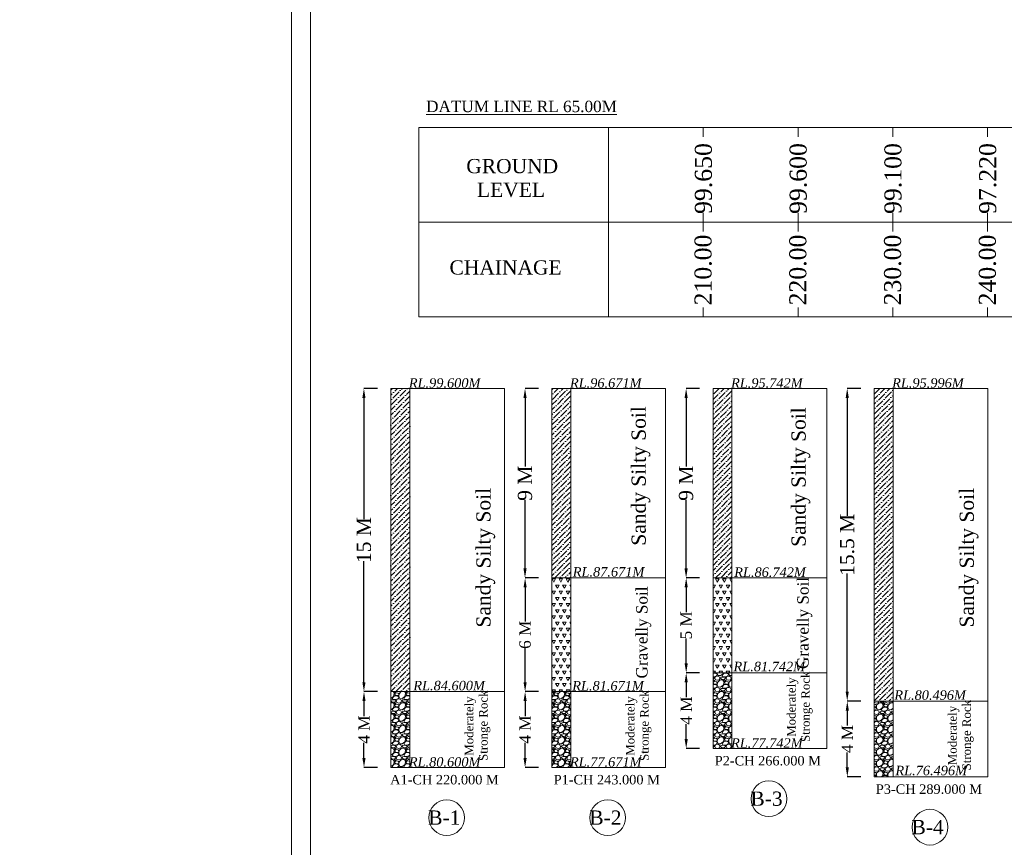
# Model space of a CAD drawing. Header units: millimetres. Extents: x -20950785 to 389010297, y -11535949 to 14056629.
# Tile 361 of 654: x 14547819 to 14651719, y -1586312 to -1498957. Entities that reach past the tile are written whole.
import ezdxf

# ---------------------------------------------------------------- set-up
doc = ezdxf.new("R2010")
doc.units = ezdxf.units.MM
doc.header["$LTSCALE"] = 60
doc.header["$MEASUREMENT"] = 0
doc.layers.add('TEXT', color=7, linetype='Continuous')
doc.styles.add('PDF Arial Bold', font='times.ttf')
doc.styles.add('style1', font='txt.shx', dxfattribs={"height": 1})
doc.dimstyles.get("Standard").update_dxf_attribs({"dimtxt": 400, "dimasz": 215, "dimexe": 0.18, "dimexo": 0.0625, "dimgap": 0.09, "dimtad": 0, "dimtih": 1, "dimtoh": 1, "dimdec": 0, "dimzin": 4, "dimdsep": 46, "dimtxsty": 'Standard', "dimblk": 'OPEN90', "dimcen": 0, "dimadec": 0, "dimazin": 1, "dimtfac": 1, "dimtdec": 0, "dimtix": 1, "dimtofl": 0, "dimtmove": 0, "dimatfit": 3, "dimldrblk": 'OPEN30', "dimfxl": 1, "dimtolj": 1, "dimtzin": 0, "dimarcsym": 0})
pattern_1 = [(228.0127875, (1596291.68, -132066), (-9600, -10800), [161.4432, -15982.90566]), (184.96974073, (1596183.68, -132186), (14400, 1200), [277.0416, -27427.10971]), (132.5104471, (1595907.68, -132210), (12000, -13200), [195.3456, -19339.23912]), (267.273689, (1595439.68, -132510), (1200, 24000), [252.2856, -24976.26965]), (292.8336542, (1595427.68, -132762), (-6000, 14400), [247.386, -24491.24775]), (357.273689, (1595523.68, -132990), (-24000, 1200), [252.2856, -24976.26965]), (37.69424047, (1595775.68, -133002), (-15600, -12000), [333.6348, -33029.81826]), (72.25532837, (1596039.68, -132798), (8400, 26400), [314.9856, -31183.5858]), (121.4295656, (1596135.68, -132498), (-9600, 15600), [253.14, -25060.88773]), (175.2363583, (1596003.68, -132282), (13200, -1200), [288.9984, -14160.9151]), (222.3974378, (1595715.68, -132258), (-14400, -13200), [373.7376, -37000.05001]), (138.8140748, (1596627.68, -132522), (-8400, 7200), [127.5612, -12628.61378]), (171.4692344, (1596531.68, -132438), (15600, -2400), [242.6844, -24025.8137]), (225, (1596291.7, -132402), (-1e-13, -1200), [169.7052, -1527.35107]), (203.1985905, (1596207.68, -132258), (6000, 2400), [91.3896, -9047.53813]), (291.8014095, (1596123.68, -132294), (-1200, 3600), [129.2436, -6332.95417]), (30.9637565, (1596171.68, -132414), (3600, 2400), [209.9148, -6787.22747]), (161.5650512, (1596351.7, -132306), (2400, -1200), [151.7892, -3642.94399]), (16.38954033, (1595427.68, -132294), (12000, 3600), [212.64, -21051.41418]), (70.34617594, (1595631.68, -132234), (-4800, -13200), [178.3932, -17660.8893]), (293.1985905, (1596351.68, -132066), (-2400, 6000), [182.778, -8956.14973]), (343.61045967, (1596423.68, -132234), (-12000, 3600), [212.64, -21051.41418]), (339.4439548, (1595427.68, -133038), (-6000, 2400), [205.056, -10047.74849]), (294.7751406, (1595619.68, -133110), (-6000, 13200), [171.8136, -17009.57168]), (66.8014095, (1596363.68, -133266), (2400, 6000), [182.778, -8956.14973]), (17.35402464, (1596435.68, -133098), (-15600, -4800), [201.1572, -19914.50834]), (69.4439548, (1595775.68, -133266), (-2400, -6000), [102.528, -10150.27649]), (101.3099325, (1596291.68, -133266), (-1200, 4800), [61.188, -6057.63542]), (165.9637565, (1596279.68, -133206), (3600, -1200), [247.386, -4700.34075]), (186.00900596, (1596039.68, -133146), (12000, 1200), [229.26, -22696.70781]), (303.6900675, (1596171.68, -132522), (-1200, 2400), [173.0664, -4153.59513]), (353.1572266, (1596267.68, -132666), (20400, -2400), [302.1528, -29913.07515]), (60.9453959, (1596567.68, -132702), (-4800, -8400), [123.5472, -12231.20897]), (90, (1596627.7, -132594), (-1200, 1200), [72, -1128]), (120.2564372, (1596015.68, -133110), (4800, -8400), [166.7088, -16504.22399]), (48.0127875, (1595931.68, -132966), (9600, 10800), [322.8864, -15821.46246]), (0, (1596147.7, -132726), (1200, 1200), [312, -888]), (325.3048465, (1596459.68, -132726), (12000, -8400), [189.7368, -18783.92916]), (254.0546041, (1596615.68, -132834), (-1200, -4800), [174.7224, -8561.40947]), (207.64597536, (1596567.68, -133002), (-22800, -12000), [284.478, -28163.36902]), (175.42607874, (1596315.68, -133134), (-15600, 1200), [300.9588, -29794.88809])]
pattern_2 = [(45, (1595427.7, -133266), (198.873782, 729.203868), [937.5, -187.5, 0, -187.5])]
pattern_3 = [(60, (1595427.7, -133266), (-375, 649.519052), [375, -375]), (120, (1595427.7, -133266), (-750, 4e-07), [375, -375]), (0, (1595240.2, -132941.24), (375, 649.519052), [375, -375])]

# ---------------------------------------------------------------- blocks, each defined once
blk = doc.blocks.new('*D1759')
at = {"color": 0, "linetype": 'Continuous', "lineweight": -2, "ltscale": 2, "transparency": 16777216}
for p, q in [((14585563, -1537882), (14584143, -1537882)), ((14584143, -1538882), (14584143, -1551665)), ((14584143, -1568882), (14584143, -1556098)), ((14585567, -1569882), (14584143, -1569882))]:
    blk.add_line(p, q, dxfattribs=at)
at = {"color": 0, "linetype": 'Continuous', "lineweight": 9, "ltscale": 2, "transparency": 16777216}
for points in [[(14583977, -1538882), (14584310, -1538882), (14584143, -1537882)], [(14583977, -1568882), (14584310, -1568882), (14584143, -1569882)]]:
    blk.add_solid(points, dxfattribs=at)
at = {"layer": 'Defpoints', "color": 0, "linetype": 'Continuous', "lineweight": 9, "ltscale": 2, "transparency": 16777216}
for p in [(14585563, -1537882), (14584143, -1569882), (14585567, -1569882)]:
    blk.add_point(p, dxfattribs=at)
at = {"color": 0, "linetype": 'Continuous', "lineweight": 9, "ltscale": 2, "transparency": 16777216, "insert": (14584143, -1553882), "char_height": 1500, "attachment_point": 5, "rotation": 90, "style": 'PDF Arial Bold'}
blk.add_mtext('\\A1;15 M', dxfattribs=at)
blk = doc.blocks.new('*D1760')
at = {"color": 0, "linetype": 'Continuous', "lineweight": -2, "ltscale": 2, "transparency": 16777216}
for p, q in [((14585567, -1569882), (14584151, -1569882)), ((14584151, -1570882), (14584151, -1572462)), ((14584151, -1576882), (14584151, -1575301)), ((14585567, -1577882), (14584151, -1577882))]:
    blk.add_line(p, q, dxfattribs=at)
at = {"color": 0, "linetype": 'Continuous', "lineweight": 9, "ltscale": 2, "transparency": 16777216}
for points in [[(14583984, -1570882), (14584317, -1570882), (14584151, -1569882)], [(14583984, -1576882), (14584317, -1576882), (14584151, -1577882)]]:
    blk.add_solid(points, dxfattribs=at)
at = {"layer": 'Defpoints', "color": 0, "linetype": 'Continuous', "lineweight": 9, "ltscale": 2, "transparency": 16777216}
for p in [(14585567, -1569882), (14584151, -1577882), (14585567, -1577882)]:
    blk.add_point(p, dxfattribs=at)
at = {"color": 0, "linetype": 'Continuous', "lineweight": 9, "ltscale": 2, "transparency": 16777216, "insert": (14584151, -1573882), "char_height": 1200, "attachment_point": 5, "rotation": 90, "style": 'PDF Arial Bold'}
blk.add_mtext('\\A1;4 M', dxfattribs=at)
blk = doc.blocks.new('*D1761')
at = {"color": 0, "linetype": 'Continuous', "lineweight": -2, "ltscale": 2, "transparency": 16777216}
for p, q in [((14602563, -1537882), (14601143, -1537882)), ((14601143, -1538882), (14601143, -1546133)), ((14601143, -1556882), (14601143, -1549630)), ((14602563, -1557882), (14601143, -1557882))]:
    blk.add_line(p, q, dxfattribs=at)
at = {"color": 0, "linetype": 'Continuous', "lineweight": 9, "ltscale": 2, "transparency": 16777216}
for points in [[(14600977, -1538882), (14601310, -1538882), (14601143, -1537882)], [(14600977, -1556882), (14601310, -1556882), (14601143, -1557882)]]:
    blk.add_solid(points, dxfattribs=at)
at = {"layer": 'Defpoints', "color": 0, "linetype": 'Continuous', "lineweight": 9, "ltscale": 2, "transparency": 16777216}
for p in [(14602563, -1537882), (14601143, -1557882), (14602563, -1557882)]:
    blk.add_point(p, dxfattribs=at)
at = {"color": 0, "linetype": 'Continuous', "lineweight": 9, "ltscale": 2, "transparency": 16777216, "insert": (14601143, -1547882), "char_height": 1500, "attachment_point": 5, "rotation": 90, "style": 'PDF Arial Bold'}
blk.add_mtext('\\A1;9 M', dxfattribs=at)
blk = doc.blocks.new('*D1762')
at = {"color": 0, "linetype": 'Continuous', "lineweight": -2, "ltscale": 2, "transparency": 16777216}
for p, q in [((14619563, -1537882), (14618143, -1537882)), ((14618143, -1538882), (14618143, -1546133)), ((14618143, -1556882), (14618143, -1549630)), ((14619563, -1557882), (14618143, -1557882))]:
    blk.add_line(p, q, dxfattribs=at)
at = {"color": 0, "linetype": 'Continuous', "lineweight": 9, "ltscale": 2, "transparency": 16777216}
for points in [[(14617977, -1538882), (14618310, -1538882), (14618143, -1537882)], [(14617977, -1556882), (14618310, -1556882), (14618143, -1557882)]]:
    blk.add_solid(points, dxfattribs=at)
at = {"layer": 'Defpoints', "color": 0, "linetype": 'Continuous', "lineweight": 9, "ltscale": 2, "transparency": 16777216}
for p in [(14619563, -1537882), (14618143, -1557882), (14619563, -1557882)]:
    blk.add_point(p, dxfattribs=at)
at = {"color": 0, "linetype": 'Continuous', "lineweight": 9, "ltscale": 2, "transparency": 16777216, "insert": (14618143, -1547882), "char_height": 1500, "attachment_point": 5, "rotation": 90, "style": 'PDF Arial Bold'}
blk.add_mtext('\\A1;9 M', dxfattribs=at)
blk = doc.blocks.new('*D1763')
at = {"color": 0, "linetype": 'Continuous', "lineweight": -2, "ltscale": 2, "transparency": 16777216}
for p, q in [((14636563, -1537882), (14635143, -1537882)), ((14635143, -1538882), (14635143, -1551335)), ((14635143, -1569882), (14635143, -1557428)), ((14636567, -1570882), (14635143, -1570882))]:
    blk.add_line(p, q, dxfattribs=at)
at = {"color": 0, "linetype": 'Continuous', "lineweight": 9, "ltscale": 2, "transparency": 16777216}
for points in [[(14634977, -1538882), (14635310, -1538882), (14635143, -1537882)], [(14634977, -1569882), (14635310, -1569882), (14635143, -1570882)]]:
    blk.add_solid(points, dxfattribs=at)
at = {"layer": 'Defpoints', "color": 0, "linetype": 'Continuous', "lineweight": 9, "ltscale": 2, "transparency": 16777216}
for p in [(14636563, -1537882), (14635143, -1570882), (14636567, -1570882)]:
    blk.add_point(p, dxfattribs=at)
at = {"color": 0, "linetype": 'Continuous', "lineweight": 9, "ltscale": 2, "transparency": 16777216, "insert": (14635143, -1554382), "char_height": 1500, "attachment_point": 5, "rotation": 90, "style": 'PDF Arial Bold'}
blk.add_mtext('\\A1;15.5 M', dxfattribs=at)
blk = doc.blocks.new('*D1768')
at = {"color": 0, "linetype": 'Continuous', "lineweight": -2, "ltscale": 2, "transparency": 16777216}
for p, q in [((14602567, -1569882), (14601151, -1569882)), ((14601151, -1570882), (14601151, -1572462)), ((14601151, -1576882), (14601151, -1575301)), ((14602567, -1577882), (14601151, -1577882))]:
    blk.add_line(p, q, dxfattribs=at)
at = {"color": 0, "linetype": 'Continuous', "lineweight": 9, "ltscale": 2, "transparency": 16777216}
for points in [[(14600984, -1570882), (14601317, -1570882), (14601151, -1569882)], [(14600984, -1576882), (14601317, -1576882), (14601151, -1577882)]]:
    blk.add_solid(points, dxfattribs=at)
at = {"layer": 'Defpoints', "color": 0, "linetype": 'Continuous', "lineweight": 9, "ltscale": 2, "transparency": 16777216}
for p in [(14602567, -1569882), (14601151, -1577882), (14602567, -1577882)]:
    blk.add_point(p, dxfattribs=at)
at = {"color": 0, "linetype": 'Continuous', "lineweight": 9, "ltscale": 2, "transparency": 16777216, "insert": (14601151, -1573882), "char_height": 1200, "attachment_point": 5, "rotation": 90, "style": 'PDF Arial Bold'}
blk.add_mtext('\\A1;4 M', dxfattribs=at)
blk = doc.blocks.new('*D1769')
at = {"color": 0, "linetype": 'Continuous', "lineweight": -2, "ltscale": 2, "transparency": 16777216}
for p, q in [((14619567, -1567882), (14618151, -1567882)), ((14618151, -1568882), (14618151, -1570462)), ((14618151, -1574882), (14618151, -1573301)), ((14619567, -1575882), (14618151, -1575882))]:
    blk.add_line(p, q, dxfattribs=at)
at = {"color": 0, "linetype": 'Continuous', "lineweight": 9, "ltscale": 2, "transparency": 16777216}
for points in [[(14617984, -1568882), (14618317, -1568882), (14618151, -1567882)], [(14617984, -1574882), (14618317, -1574882), (14618151, -1575882)]]:
    blk.add_solid(points, dxfattribs=at)
at = {"layer": 'Defpoints', "color": 0, "linetype": 'Continuous', "lineweight": 9, "ltscale": 2, "transparency": 16777216}
for p in [(14619567, -1567882), (14618151, -1575882), (14619567, -1575882)]:
    blk.add_point(p, dxfattribs=at)
at = {"color": 0, "linetype": 'Continuous', "lineweight": 9, "ltscale": 2, "transparency": 16777216, "insert": (14618151, -1571882), "char_height": 1200, "attachment_point": 5, "rotation": 90, "style": 'PDF Arial Bold'}
blk.add_mtext('\\A1;4 M', dxfattribs=at)
blk = doc.blocks.new('*D1770')
at = {"color": 0, "linetype": 'Continuous', "lineweight": -2, "ltscale": 2, "transparency": 16777216}
for p, q in [((14636567, -1570882), (14635151, -1570882)), ((14635151, -1571882), (14635151, -1573462)), ((14635151, -1577882), (14635151, -1576301)), ((14636567, -1578882), (14635151, -1578882))]:
    blk.add_line(p, q, dxfattribs=at)
at = {"color": 0, "linetype": 'Continuous', "lineweight": 9, "ltscale": 2, "transparency": 16777216}
for points in [[(14634984, -1571882), (14635317, -1571882), (14635151, -1570882)], [(14634984, -1577882), (14635317, -1577882), (14635151, -1578882)]]:
    blk.add_solid(points, dxfattribs=at)
at = {"layer": 'Defpoints', "color": 0, "linetype": 'Continuous', "lineweight": 9, "ltscale": 2, "transparency": 16777216}
for p in [(14636567, -1570882), (14635151, -1578882), (14636567, -1578882)]:
    blk.add_point(p, dxfattribs=at)
at = {"color": 0, "linetype": 'Continuous', "lineweight": 9, "ltscale": 2, "transparency": 16777216, "insert": (14635151, -1574882), "char_height": 1200, "attachment_point": 5, "rotation": 90, "style": 'PDF Arial Bold'}
blk.add_mtext('\\A1;4 M', dxfattribs=at)
blk = doc.blocks.new('*D1775')
at = {"color": 0, "linetype": 'Continuous', "lineweight": -2, "ltscale": 2, "transparency": 16777216}
for p, q in [((14602563, -1557882), (14601151, -1557882)), ((14601151, -1558882), (14601151, -1562486)), ((14601151, -1568882), (14601151, -1565277)), ((14602567, -1569882), (14601151, -1569882))]:
    blk.add_line(p, q, dxfattribs=at)
at = {"color": 0, "linetype": 'Continuous', "lineweight": 9, "ltscale": 2, "transparency": 16777216}
for points in [[(14600984, -1558882), (14601317, -1558882), (14601151, -1557882)], [(14600984, -1568882), (14601317, -1568882), (14601151, -1569882)]]:
    blk.add_solid(points, dxfattribs=at)
at = {"layer": 'Defpoints', "color": 0, "linetype": 'Continuous', "lineweight": 9, "ltscale": 2, "transparency": 16777216}
for p in [(14602563, -1557882), (14601151, -1569882), (14602567, -1569882)]:
    blk.add_point(p, dxfattribs=at)
at = {"color": 0, "linetype": 'Continuous', "lineweight": 9, "ltscale": 2, "transparency": 16777216, "insert": (14601151, -1563882), "char_height": 1200, "attachment_point": 5, "rotation": 90, "style": 'PDF Arial Bold'}
blk.add_mtext('\\A1;6 M', dxfattribs=at)
blk = doc.blocks.new('*D1776')
at = {"color": 0, "linetype": 'Continuous', "lineweight": -2, "ltscale": 2, "transparency": 16777216}
for p, q in [((14619567, -1557882), (14618151, -1557882)), ((14618151, -1558882), (14618151, -1561490)), ((14618151, -1566882), (14618151, -1564273)), ((14619567, -1567882), (14618151, -1567882))]:
    blk.add_line(p, q, dxfattribs=at)
at = {"color": 0, "linetype": 'Continuous', "lineweight": 9, "ltscale": 2, "transparency": 16777216}
for points in [[(14617984, -1558882), (14618317, -1558882), (14618151, -1557882)], [(14617984, -1566882), (14618317, -1566882), (14618151, -1567882)]]:
    blk.add_solid(points, dxfattribs=at)
at = {"layer": 'Defpoints', "color": 0, "linetype": 'Continuous', "lineweight": 9, "ltscale": 2, "transparency": 16777216}
for p in [(14619567, -1557882), (14618151, -1567882), (14619567, -1567882)]:
    blk.add_point(p, dxfattribs=at)
at = {"color": 0, "linetype": 'Continuous', "lineweight": 9, "ltscale": 2, "transparency": 16777216, "insert": (14618151, -1562882), "char_height": 1200, "attachment_point": 5, "rotation": 90, "style": 'PDF Arial Bold'}
blk.add_mtext('\\A1;5 M', dxfattribs=at)

msp = doc.modelspace()

# ---------------------------------------------------------------- hatches: boundary and pattern name
at = {"linetype": 'Continuous', "lineweight": 9, "ltscale": 2}
h = msp.add_hatch(dxfattribs=at)
h.set_pattern_fill('ANSI36', scale=3000)
h.set_pattern_definition(pattern_2)
h.paths.add_polyline_path([(14586983.18, -1569881.5), (14588983.18, -1569881.5), (14588983.18, -1537881.5), (14586983.18, -1537881.5)])
h = msp.add_hatch(dxfattribs=at)
h.set_pattern_fill('ANSI36', scale=3000)
h.set_pattern_definition(pattern_2)
h.paths.add_polyline_path([(14605983.18, -1537881.5), (14603983.18, -1537881.5), (14603983.18, -1557881.5), (14605983.18, -1557881.5)])
h = msp.add_hatch(dxfattribs=at)
h.set_pattern_fill('ANSI36', scale=3000)
h.set_pattern_definition(pattern_2)
h.paths.add_polyline_path([(14622983.18, -1537881.5), (14620983.18, -1537881.5), (14620983.18, -1557881.5), (14622983.18, -1557881.5)])
h = msp.add_hatch(dxfattribs=at)
h.set_pattern_fill('ANSI36', scale=3000)
h.set_pattern_definition(pattern_2)
h.paths.add_polyline_path([(14639983.18, -1537881.5), (14637983.18, -1537881.5), (14637983.18, -1570881.5), (14639983.18, -1570881.5)])
h = msp.add_hatch(dxfattribs=at)
h.set_pattern_fill('TRIANG', scale=2000)
h.set_pattern_definition(pattern_3)
h.paths.add_polyline_path([(14605983.18, -1557881.5), (14603983.18, -1557881.5), (14603983.18, -1569881.5), (14605983.18, -1569881.5)])
h = msp.add_hatch(dxfattribs=at)
h.set_pattern_fill('TRIANG', scale=2000)
h.set_pattern_definition(pattern_3)
h.paths.add_polyline_path([(14622983.18, -1557881.5), (14620983.18, -1557881.5), (14620983.18, -1567881.5), (14622983.18, -1567881.5)])
h = msp.add_hatch(dxfattribs=at)
h.set_pattern_fill('GRAVEL', scale=1200)
h.set_pattern_definition(pattern_1)
h.paths.add_polyline_path([(14622983.18, -1567881.5), (14620983.18, -1567881.5), (14620983.18, -1575881.5), (14622983.18, -1575881.5)])
h.paths.add_polyline_path([(14622635.35, -1576370.89), (14630686.18, -1576370.89), (14630686.18, -1574235.71), (14622635.35, -1574235.71)], flags=9)
h = msp.add_hatch(dxfattribs=at)
h.set_pattern_fill('GRAVEL', scale=1200)
h.set_pattern_definition(pattern_1)
h.paths.add_polyline_path([(14588983.18, -1569881.5), (14586983.18, -1569881.5), (14586983.18, -1577881.5), (14588983.18, -1577881.5)])
h.paths.add_polyline_path([(14588635.35, -1578370.89), (14596686.18, -1578370.89), (14596686.18, -1576235.71), (14588635.35, -1576235.71)], flags=9)
h = msp.add_hatch(dxfattribs=at)
h.set_pattern_fill('GRAVEL', scale=1200)
h.set_pattern_definition(pattern_1)
h.paths.add_polyline_path([(14605983.18, -1569881.5), (14603983.18, -1569881.5), (14603983.18, -1577881.5), (14605983.18, -1577881.5)])
h.paths.add_polyline_path([(14605635.35, -1578370.89), (14613686.18, -1578370.89), (14613686.18, -1576235.71), (14605635.35, -1576235.71)], flags=9)
h = msp.add_hatch(dxfattribs=at)
h.set_pattern_fill('GRAVEL', scale=1200)
h.set_pattern_definition(pattern_1)
h.paths.add_polyline_path([(14637983.18, -1578881.5), (14639983.18, -1578881.5), (14639983.18, -1570881.5), (14637983.18, -1570881.5)])
h.paths.add_polyline_path([(14639982.22, -1579274.6), (14648033.05, -1579274.6), (14648033.05, -1577139.41), (14639982.22, -1577139.41)], flags=9)

# ---------------------------------------------------------------- linework, layer by layer
at = {"color": 7, "linetype": 'Continuous', "lineweight": 9, "ltscale": 2}
for p, q in [((14589951.05, -1510330.02), (14609951.05, -1510330.02)), ((14589951.05, -1530330.02), (14589951.05, -1510330.02)), ((14609951.05, -1510330.02), (14609951.05, -1530330.02)), ((14609951.05, -1510330.02), (14629951.05, -1510330.02)), ((14619951.05, -1510330.02), (14619951.05, -1511330.02)), ((14629951.05, -1510330.02), (14649951.05, -1510330.02)), ((14629951.05, -1510330.02), (14629951.05, -1511330.02)), ((14639951.05, -1510330.02), (14639951.05, -1511330.02)), ((14649951.05, -1510330.02), (14669951.05, -1510330.02)), ((14649951.05, -1510330.02), (14649951.05, -1511330.02)), ((14619951.05, -1519330.02), (14619951.05, -1521330.02)), ((14629951.05, -1519330.02), (14629951.05, -1521330.02)), ((14639951.05, -1519330.02), (14639951.05, -1521330.02)), ((14649951.05, -1519330.02), (14649951.05, -1521330.02)), ((14589951.05, -1520330.02), (14609951.05, -1520330.02)), ((14609951.05, -1520330.02), (14809951.05, -1520330.02)), ((14619951.05, -1529330.02), (14619951.05, -1530330.02)), ((14629951.05, -1529330.02), (14629951.05, -1530330.02)), ((14639951.05, -1529330.02), (14639951.05, -1530330.02)), ((14649951.05, -1529330.02), (14649951.05, -1530330.02)), ((14609951.05, -1530330.02), (14589951.05, -1530330.02)), ((14629951.05, -1530330.02), (14609951.05, -1530330.02)), ((14649951.05, -1530330.02), (14629951.05, -1530330.02)), ((14669951.05, -1530330.02), (14649951.05, -1530330.02)), ((14586983.18, -1537881.5), (14586983.18, -1577881.5)), ((14598983.18, -1537881.5), (14586983.18, -1537881.5)), ((14588983.18, -1577881.5), (14588983.18, -1537881.5)), ((14598983.18, -1577881.5), (14598983.18, -1537881.5)), ((14603983.18, -1537881.5), (14603983.18, -1577881.5)), ((14615983.18, -1537881.5), (14603983.18, -1537881.5)), ((14605983.18, -1577881.5), (14605983.18, -1537881.5)), ((14615983.18, -1577881.5), (14615983.18, -1537881.5)), ((14620983.18, -1537881.5), (14620983.18, -1575881.5)), ((14632983.18, -1537881.5), (14620983.18, -1537881.5)), ((14622983.18, -1575881.5), (14622983.18, -1537881.5)), ((14632983.18, -1575881.5), (14632983.18, -1537881.5)), ((14637983.18, -1537881.5), (14637983.18, -1578881.5)), ((14649983.18, -1537881.5), (14637983.18, -1537881.5)), ((14639983.18, -1578881.5), (14639983.18, -1537881.5)), ((14649983.18, -1578881.5), (14649983.18, -1537881.5)), ((14603983.18, -1557881.5), (14615983.18, -1557881.5)), ((14620983.18, -1557881.5), (14632983.18, -1557881.5)), ((14620983.18, -1567881.5), (14632983.18, -1567881.5)), ((14586983.18, -1569881.5), (14588983.18, -1569881.5)), ((14588983.18, -1569881.5), (14598983.18, -1569881.5)), ((14603983.18, -1569881.5), (14615983.18, -1569881.5)), ((14637983.18, -1570881.5), (14649983.18, -1570881.5)), ((14620983.18, -1575881.5), (14622983.18, -1575881.5)), ((14620983.18, -1575881.5), (14632983.18, -1575881.5)), ((14586983.18, -1577881.5), (14598983.18, -1577881.5)), ((14603983.18, -1577881.5), (14605983.18, -1577881.5)), ((14603983.18, -1577881.5), (14615983.18, -1577881.5)), ((14637983.18, -1578881.5), (14639983.18, -1578881.5)), ((14637983.18, -1578881.5), (14649983.18, -1578881.5))]:
    msp.add_line(p, q, dxfattribs=at)
for points in [[(14576492.5, -1428738.8), (14913868.7, -1428738.8), (14913868.7, -1668785), (14576492.5, -1668785)], [(14578492.5, -1430738.8), (14911868.7, -1430738.8), (14911868.7, -1666785), (14578492.5, -1666785)]]:
    msp.add_lwpolyline(points, close=True, dxfattribs=at)
for centre, radius in [((14727501.5, -1533338), 347474.95), ((14626876.18, -1581185.25), 1886.25), ((14592876.18, -1583185.25), 1886.25), ((14609876.18, -1583185.25), 1886.25), ((14643876.18, -1584185.25), 1886.25)]:
    msp.add_circle(centre, radius, dxfattribs=at)

# ---------------------------------------------------------------- texts
at = {"color": 7, "linetype": 'Continuous', "lineweight": 9, "ltscale": 2, "attachment_point": 1, "rotation": 90, "style": 'PDF Arial Bold'}
for s, width, insert, char_height in [('\\pi1240.70522,t5740.70522;Moderately \\P\\pi690.45288,t5190.45288;Stronge Rock', 8577.0125, (14628790.37, -1575885.51), 900), ('\\pi1240.70522,t5740.70522;Moderately \\P\\pi690.45288,t5190.45288;Stronge Rock', 8577.0125, (14594790.37, -1577885.51), 900), ('\\pi1240.70522,t5740.70522;Moderately \\P\\pi690.45288,t5190.45288;Stronge Rock', 8577.0125, (14611790.37, -1577885.51), 900), ('\\pi1240.70522,t5740.70522;Moderately \\P\\pi690.45288,t5190.45288;Stronge Rock', 8577.0125, (14645790.37, -1578885.51), 900), ('\\pi1240.70522,t5740.70522;Moderately \\P\\pi690.45288,t5190.45288;Stronge Rock', 8577.0125, (14646018.74, -1621654.51), 900), ('\\pi1240.70522,t5740.70522;Moderately \\P\\pi690.45288,t5190.45288;Stronge Rock', 8577.0125, (14629018.74, -1623654.51), 900), ('\\pi1240.70522,t5740.70522;Moderately \\P\\pi690.45288,t5190.45288;Stronge Rock', 8577.0125, (14595018.74, -1626654.51), 900), ('\\pi1240.70522,t5740.70522;Moderately \\P\\pi690.45288,t5190.45288;Stronge Rock', 8577.0125, (14647539.76, -2485075.45), 900), ('\\pi1240.70522,t5740.70522;Moderately \\P\\pi690.45288,t5190.45288;Stronge Rock', 8577.0125, (14613539.76, -2487075.45), 900), ('\\pi1240.70522,t5740.70522;Moderately \\P\\pi690.45288,t5190.45288;Stronge Rock', 8577.0125, (14630539.76, -2487075.45), 900), ('\\pi1240.70522,t5740.70522;Moderately \\P\\pi690.45288,t5190.45288;Stronge Rock', 8577.0125, (14647768.14, -2532844.45), 900), ('\\pi1240.70522,t5740.70522;Moderately \\P\\pi690.45288,t5190.45288;Stronge Rock', 8577.0125, (14613768.14, -2535844.45), 900), ('\\pt7500;Sandy Silty Soil', 19976.8492, (14612385.08, -1554477.02), 1500), ('\\pt7500;Sandy Silty Soil', 19976.8492, (14629258.08, -1554601.02), 1500), ('\\pt7500;Sandy Silty Soil', 19976.8492, (14596005.58, -1563113.02), 1500), ('\\pt7500;Sandy Silty Soil', 19976.8492, (14647005.58, -1563113.02), 1500), ('\\pt6000;Gravelly Soil', 19976.8492, (14629869.58, -1567492.02), 1200), ('\\pt6000;Gravelly Soil', 19976.8492, (14612869.58, -1568492.02), 1200)]:
    msp.add_mtext_dynamic_manual_height_columns(s, width=width, gutter_width=1, heights=[0], dxfattribs=dict(at, insert=insert, char_height=char_height))
at = {"linetype": 'Continuous', "lineweight": 9, "attachment_point": 1}
for s, insert, char_height in [('{\\fTimes New Roman|b0|i0|c0|p18;\\LDATUM LINE RL 65.00M}', (14590705.58, -1507510.79), 1200), ('{\\fTimes New Roman|b0|i0|c0|p18;GROUND\\P  LEVEL}', (14594945.22, -1513659.98), 1500), ('{\\fTimes New Roman|b0|i0|c0|p18;CHAINAGE}', (14593174.38, -1524355.05), 1500)]:
    msp.add_mtext(s, dxfattribs=dict(at, insert=insert, char_height=char_height))
at = {"linetype": 'Continuous', "lineweight": 9, "char_height": 1800, "attachment_point": 1, "rotation": 90}
for s, insert in [('{\\fTimes New Roman|b0|i0|c0|p18;99.650}', (14619064.25, -1519461.1)), ('{\\fTimes New Roman|b0|i0|c0|p18;99.600}', (14629064.25, -1519461.1)), ('{\\fTimes New Roman|b0|i0|c0|p18;99.100}', (14639064.25, -1519461.1)), ('{\\fTimes New Roman|b0|i0|c0|p18;97.220}', (14649064.25, -1519461.1)), ('{\\fTimes New Roman|b0|i0|c0|p18;210.00}', (14619028.48, -1529117.18)), ('{\\fTimes New Roman|b0|i0|c0|p18;220.00}', (14629028.48, -1529117.18)), ('{\\fTimes New Roman|b0|i0|c0|p18;230.00}', (14639028.48, -1529117.18)), ('{\\fTimes New Roman|b0|i0|c0|p18;240.00}', (14649028.48, -1529117.18))]:
    msp.add_mtext(s, dxfattribs=dict(at, insert=insert))
at = {"linetype": 'Continuous', "lineweight": 9, "attachment_point": 1}
for s, insert, char_height, width in [('\\pi2740.72241;{\\fTimes New Roman|b0|i0|c0|p18;compacted \\P\\pi4359.6842;soil\\H1.00001x;\\P\\pi0;      }', (11747443.9, -1530929.72, -17483.87), 750, 10242.62), ('\\pi2740.72241;{\\fTimes New Roman|b0|i0|c0|p18;compacted \\P\\pi4359.6842;soil\\H1.00001x;\\P\\pi0;      }', (11720638.88, -1533491.03, -17483.87), 750, 10242.62), ('\\pi7448.80773;{\\fTimes New Roman|b0|i0|c0|p18;\\LCertified that the boring details  shown are correct.}', (12463812.32, -1576321.57), 1915.15152, 72153.3279), ('\\pi5418.09167,t45718.09167;{\\fTimes New Roman|b0|i0|c0|p18;\\L ELEVATION OF \\P\\pi2504.57329,t42804.57329;ABUTMENT ELEMENT \\P\\pi7381.21352,t47681.21352;DIRECTION}', (12166780.87, -1584775.46), 1300, 25045.2677), ('\\pi5418.09167,t45718.09167;{\\fTimes New Roman|b0|i0|c0|p18;\\L ELEVATION OF \\P\\pi2504.57329,t42804.57329;ABUTMENT ELEMENT \\P\\pi7381.21352,t47681.21352;DIRECTION}', (13524705.37, -1584775.46), 1300, 25045.2677)]:
    msp.add_mtext(s, dxfattribs=dict(at, insert=insert, char_height=char_height, width=width))
at = {"color": 7, "linetype": 'Continuous', "lineweight": 9, "ltscale": 2, "char_height": 1000, "width": 5796.7256, "attachment_point": 3, "style": 'PDF Arial Bold'}
for s, insert in [('{\\fTimes New Roman|b0|i1|c0|p18;RL.99.600M}', (14596436.18, -1536801.5)), ('{\\fTimes New Roman|b0|i1|c0|p18;RL.96.671M}', (14613436.18, -1536801.5)), ('{\\fTimes New Roman|b0|i1|c0|p18;RL.95.742M}', (14630436.18, -1536801.5)), ('{\\fTimes New Roman|b0|i1|c0|p18;RL.95.996M}', (14647436.18, -1536801.5)), ('{\\fTimes New Roman|b0|i1|c0|p18;RL.87.671M}', (14613731.7, -1556739.97)), ('{\\fTimes New Roman|b0|i1|c0|p18;RL.86.742M}', (14630771.54, -1556771.04)), ('{\\fTimes New Roman|b0|i1|c0|p18;RL.81.742M}', (14630698.03, -1566726.75)), ('{\\fTimes New Roman|b0|i1|c0|p18;RL.84.600M}', (14596909.81, -1568742.33)), ('{\\fTimes New Roman|b0|i1|c0|p18;RL.81.671M}', (14613678.79, -1568764.2)), ('{\\fTimes New Roman|b0|i1|c0|p18;RL.80.496M}', (14647666.2, -1569744.04)), ('{\\fTimes New Roman|b0|i1|c0|p18;RL.77.742M}', (14630436.18, -1574801.5)), ('{\\fTimes New Roman|b0|i1|c0|p18;RL.80.600M}', (14596436.18, -1576801.5)), ('{\\fTimes New Roman|b0|i1|c0|p18;RL.77.671M}', (14613436.18, -1576801.5)), ('{\\fTimes New Roman|b0|i1|c0|p18;RL.76.496M}', (14647783.05, -1577705.2))]:
    msp.add_mtext(s, dxfattribs=dict(at, insert=insert))
at = {"linetype": 'Continuous', "lineweight": 9, "char_height": 750, "width": 22678.6984, "attachment_point": 1, "style": 'style1'}
for insert in [(10046282.47, -1573923.48), (11296226.84, -1573923.48)]:
    msp.add_mtext('\\pi6024.46095;{\\fTimes New Roman|b0|i0|c0|p18;\\LELEVATION OF PIER \\P\\pi3569.25186;ALONG CURRENT DIRECTION  }', dxfattribs=dict(at, insert=insert))
at = {"color": 7, "linetype": 'Continuous', "lineweight": 9, "ltscale": 2, "attachment_point": 3, "style": 'PDF Arial Bold'}
for s, insert, char_height in [('P2-CH 266.000 M', (14632366.57, -1576670.43), 1000), ('A1-CH 220.000 M', (14598366.57, -1578670.43), 1000), ('P1-CH 243.000 M', (14615366.57, -1578670.43), 1000), ('P3-CH 289.000 M', (14649366.57, -1579670.43), 1000), ('B-3', (14628325.26, -1580425.7), 1500), ('B-1', (14594325.26, -1582425.7), 1500), ('B-2', (14611325.26, -1582425.7), 1500), ('B-4', (14645325.26, -1583425.7), 1500)]:
    msp.add_mtext(s, dxfattribs=dict(at, insert=insert, char_height=char_height))
at = {"layer": 'TEXT', "linetype": 'Continuous', "lineweight": 9, "char_height": 1300, "attachment_point": 1}
for s, insert, width in [('\\pi2427.77062;{\\fTimes New Roman|b0|i0|c0|p18;\\LELEVATION OF PIER \\P\\pi3593.74034;ALONG CURRENT \\P\\pi6498.82325;DIRECTION  }', (12201657.42, -1570888.18), 23280.4872), ('\\pi2427.77062;{\\fTimes New Roman|b0|i0|c0|p18;\\LELEVATION OF PIER \\P\\pi3593.74034;ALONG CURRENT \\P\\pi6498.82325;DIRECTION  }', (13559581.92, -1570888.18), 23280.4872), ('\\pi1974.11068;{\\fTimes New Roman|b0|i0|c0|p18;\\LELEVATION OF PIER \\P\\pi3681.82517;ALONG TRAFFIC  \\P\\pi6045.16331;DIRECTION  }', (12222299.86, -1571340.89), 22373.1673), ('\\pi1974.11068;{\\fTimes New Roman|b0|i0|c0|p18;\\LELEVATION OF PIER \\P\\pi3681.82517;ALONG TRAFFIC  \\P\\pi6045.16331;DIRECTION  }', (13580224.36, -1571340.89), 22373.1673)]:
    msp.add_mtext(s, dxfattribs=dict(at, insert=insert, width=width))

# ---------------------------------------------------------------- dimensions: what is measured, and where the dimension line sits
at = {"color": 7, "linetype": 'Continuous', "lineweight": 9, "ltscale": 2}
for base, p1, p2, text, override, picture, middle in [((14584143.18, -1569881.5), (14585563.06, -1537881.5), (14585566.81, -1569881.5), '15 M', {"dimtxt": 1500, "dimasz": 1000, "dimtxsty": 'PDF Arial Bold', "dimfxl": 300}, '*D1759', (14584143.18, -1553881.5)), ((14601143.18, -1557881.5), (14602563.06, -1537881.5), (14602563.06, -1557881.5), '9 M', {"dimtxt": 1500, "dimasz": 1000, "dimtxsty": 'PDF Arial Bold', "dimfxl": 300}, '*D1761', (14601143.18, -1547881.5)), ((14618143.18, -1557881.5), (14619563.06, -1537881.5), (14619563.06, -1557881.5), '9 M', {"dimtxt": 1500, "dimasz": 1000, "dimtxsty": 'PDF Arial Bold', "dimfxl": 300}, '*D1762', (14618143.18, -1547881.5)), ((14635143.18, -1570881.5), (14636563.06, -1537881.5), (14636566.81, -1570881.5), '15.5 M', {"dimtxt": 1500, "dimasz": 1000, "dimtxsty": 'PDF Arial Bold', "dimfxl": 300}, '*D1763', (14635143.18, -1554381.5)), ((14601150.68, -1569881.5), (14602563.06, -1557881.5), (14602566.81, -1569881.5), '6 M', {"dimtxt": 1200, "dimasz": 1000, "dimtxsty": 'PDF Arial Bold', "dimfxl": 300}, '*D1775', (14601150.68, -1563881.5)), ((14618150.68, -1567881.5), (14619566.81, -1557881.5), (14619566.81, -1567881.5), '5 M', {"dimtxt": 1200, "dimasz": 1000, "dimtxsty": 'PDF Arial Bold', "dimfxl": 300}, '*D1776', (14618150.68, -1562881.5)), ((14618150.68, -1575881.5), (14619566.81, -1567881.5), (14619566.81, -1575881.5), '4 M', {"dimtxt": 1200, "dimasz": 1000, "dimtxsty": 'PDF Arial Bold', "dimfxl": 300}, '*D1769', (14618150.68, -1571881.5)), ((14584150.68, -1577881.5), (14585566.81, -1569881.5), (14585566.81, -1577881.5), '4 M', {"dimtxt": 1200, "dimasz": 1000, "dimtxsty": 'PDF Arial Bold', "dimfxl": 300}, '*D1760', (14584150.68, -1573881.5)), ((14601150.68, -1577881.5), (14602566.81, -1569881.5), (14602566.81, -1577881.5), '4 M', {"dimtxt": 1200, "dimasz": 1000, "dimtxsty": 'PDF Arial Bold', "dimfxl": 300}, '*D1768', (14601150.68, -1573881.5)), ((14635150.68, -1578881.5), (14636566.81, -1570881.5), (14636566.81, -1578881.5), '4 M', {"dimtxt": 1200, "dimasz": 1000, "dimtxsty": 'PDF Arial Bold', "dimfxl": 300}, '*D1770', (14635150.68, -1574881.5))]:
    dim = msp.add_linear_dim(base=base, p1=p1, p2=p2, angle=90, text=text, dimstyle='Standard', override=override, dxfattribs=at)
    dim.commit()
    dim.dimension.update_dxf_attribs({"geometry": picture, "text_midpoint": middle, "text_rotation": 90})

doc.saveas('drawing.dxf')
